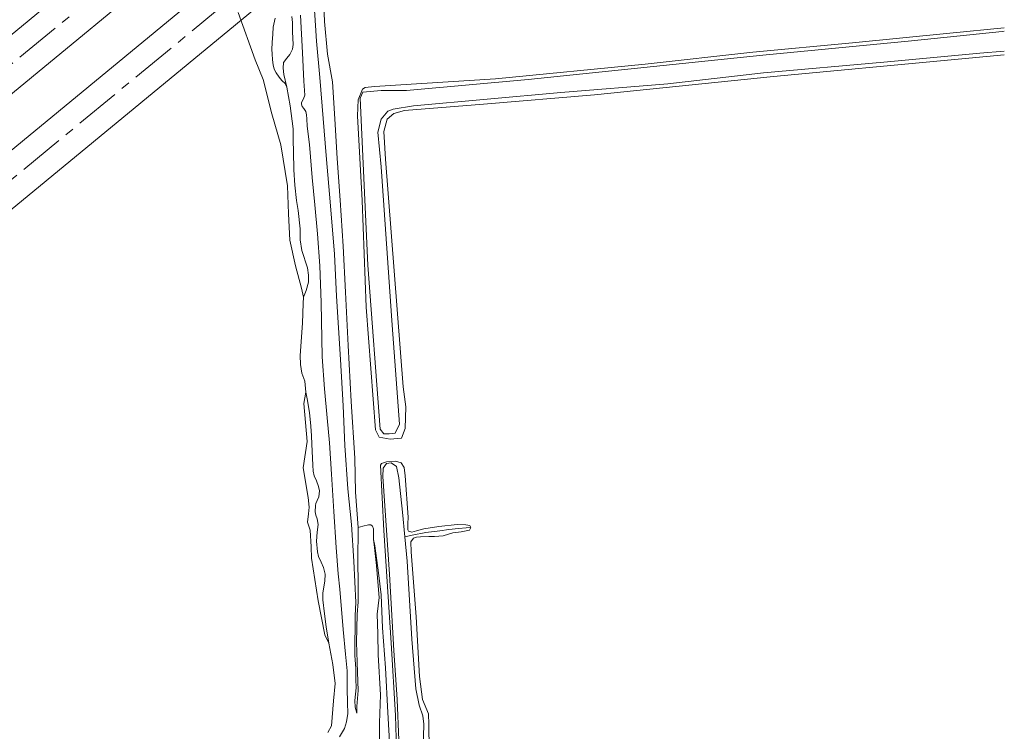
# Model space of a CAD drawing. Header units: metres. Extents: x 103671 to 105190, y 427150 to 429171.
# Tile 314 of 320: x 104928 to 105144, y 428050 to 428207. Entities that reach past the tile are written whole.
import ezdxf

# ---------------------------------------------------------------- set-up
doc = ezdxf.new("R2010")
doc.units = ezdxf.units.M
doc.linetypes.add('AM-AS-SO', pattern=[16, 10, -2, 2, -2])
for name, color, linetype, lineweight in [('B-WE-AM-AS_SPOOR_TREIN-G', 253, 'AM-AS-SO', 18), ('B-WE-GR-GRAS-GV', 253, 'Continuous', 13), ('B-WE-GW-TALUD_KRUIN-G', 253, 'Continuous', 18), ('B-WE-KW-KUNSTWERK_TUNNEL-GV', 253, 'Continuous', 18), ('B-WE-OG-TERREIN_ONBEGROEID_ZAND-GV', 253, 'Continuous', 18), ('B-WE-OG-WATER-GV', 253, 'Continuous', 18), ('B-WE-OG-WATER_SLIK-GV', 253, 'Continuous', 18), ('B-WE-VH-HALFVERHARDING-GV', 253, 'Continuous', 18), ('B-WE-VH-OPENVERHARDING-GV', 253, 'Continuous', 18)]:
    doc.layers.add(name, color=color, linetype=linetype, lineweight=lineweight)

msp = doc.modelspace()

# ---------------------------------------------------------------- linework, layer by layer
at = {"layer": 'B-WE-AM-AS_SPOOR_TREIN-G', "flags": 128}
for points in [[(103696.327, 427283.456), (103709.313, 427290.401), (103746.448, 427311.474), (103755.563, 427316.772), (103776.772, 427329.695), (103814.413, 427352.796), (103843.513, 427371.823), (103899.402, 427408.976), (103942.726, 427438.459), (104004.208, 427480.883), (104081.76, 427535.371), (104109.175, 427554.949), (104155.672, 427588.399), (104203.199, 427623.004), (104251.78, 427658.799), (104287.781, 427685.624), (104335.474, 427721.504), (104395.514, 427767.417), (104433.325, 427796.679), (104482.244, 427834.97), (104511.725, 427858.282), (104540.037, 427880.827), (104578.412, 427911.652), (104602.932, 427931.576), (104658.061, 427976.677), (104770.321, 428069.176), (105144.15, 428377.204)], [(103696.327, 427259.828), (103702.663, 427263.148), (103741.143, 427284.521), (103776.983, 427305.68), (103812.508, 427327.878), (103846.846, 427350.17), (103884.763, 427375.547), (103921.285, 427400.237), (103995.822, 427451.384), (104091.601, 427518.484), (104175.564, 427578.582), (104266.326, 427645.226), (104387.142, 427736.31), (104482.041, 427809.901), (104517.236, 427837.614), (104550.548, 427864.127), (104594.934, 427899.917), (104636.059, 427933.263), (104659.647, 427952.595), (104803.738, 428071.316), (105144.15, 428351.809)]]:
    msp.add_lwpolyline(points, dxfattribs=at)
at = {"layer": 'B-WE-GR-GRAS-GV', "flags": 128}
for points in [[(104992.215, 428211.513), (104992.856, 428202.306), (104993.543, 428194.293), (104994.327, 428185.3), (104994.973, 428177.13), (104995.879, 428166.028), (104996.781, 428155.453), (104997.263, 428146.159), (104998.132, 428132.242), (104998.683, 428122.043), (104999.045, 428113.353), (104999.726, 428103.791), (105000.554, 428095.933), (105001.019, 428087.854), (105001.456, 428078.778), (105001.334, 428075.909), (105001.369, 428073.131), (105001.279, 428070.152), (105001.238, 428067.12), (105001.491, 428064.263), (105001.521, 428061.883), (105001.534, 428060.023), (105001.285, 428057.195), (105001.333, 428055.781), (105001.687, 428054.407), (105001.689, 428055.874), (105001.998, 428059.422), (105001.857, 428063.481), (105001.665, 428070.071), (105001.804, 428076.111), (105002.02, 428078.902), (105001.996, 428083.028), (105001.924, 428087.801), (105001.986, 428095.294), (105001.414, 428103.069), (105001.28, 428110.538), (105000.442, 428122.986), (104999.827, 428135.338), (104999.201, 428147.08), (104998.668, 428157.199), (104998.019, 428167.324), (104997.407, 428176.48), (104996.833, 428185.195), (104996.324, 428193.371), (104995.281, 428199.392), (104994.611, 428206.582), (104994.194, 428215.772)], [(105006.698, 428044.245), (105006.723, 428052.277), (105006.921, 428058.497), (105006.389, 428067.245), (105006.308, 428071.881), (105006.193, 428076.181), (105006.591, 428079.877), (105006.238, 428084.223), (105006.032, 428086.939), (105005.57, 428090.902), (105005.378, 428092.649), (105005.353, 428094.101), (105005.339, 428094.975), (105005.171, 428095.601), (105004.806, 428095.869), (105004.263, 428095.852), (105003.049, 428095.582), (105001.986, 428095.294), (105001.924, 428087.801), (105001.996, 428083.028), (105002.02, 428078.902), (105001.804, 428076.111), (105001.665, 428070.071), (105001.857, 428063.481), (105001.998, 428059.422), (105001.689, 428055.874), (105001.687, 428054.407), (105001.333, 428055.781), (105001.285, 428057.195), (105001.534, 428060.023), (105001.521, 428061.883), (105001.491, 428064.263), (105001.238, 428067.12), (105001.279, 428070.152), (105001.369, 428073.131), (105001.334, 428075.909), (105001.456, 428078.778), (105001.019, 428087.854), (105000.554, 428095.933), (104999.726, 428103.791), (104999.045, 428113.353), (104998.683, 428122.043), (104998.132, 428132.242), (104997.263, 428146.159), (104996.781, 428155.453), (104995.879, 428166.028), (104994.973, 428177.13), (104994.327, 428185.3), (104993.543, 428194.293), (104992.856, 428202.306), (104992.215, 428211.513)], [(104987.441, 428207.681), (104987.529, 428206.362), (104987.537, 428204.315), (104987.713, 428201.52), (104987.537, 428200.533), (104986.95, 428199.344), (104986.297, 428198.528), (104985.587, 428197.625), (104985.516, 428196.367), (104985.659, 428194.946), (104986.298, 428192.187), (104987.041, 428188.068), (104987.681, 428182.988), (104987.673, 428180.463), (104987.742, 428177.997), (104987.872, 428173.989), (104988.096, 428170.58), (104988.455, 428167.223), (104988.772, 428165.009), (104989.203, 428160.967), (104989.211, 428158.609), (104989.573, 428156.254), (104990.844, 428152.44), (104991.061, 428150.8), (104991.055, 428149.233), (104990.585, 428147.446), (104989.957, 428145.986), (104989.909, 428144.534), (104989.734, 428140.262), (104989.264, 428133.11), (104989.315, 428131.12), (104989.62, 428129.221), (104990.263, 428127.446), (104990.467, 428125.033), (104990.803, 428123.625), (104991.321, 428120.622), (104991.557, 428117.611), (104991.724, 428115.42), (104991.802, 428113.652), (104991.972, 428110.549), (104992.01, 428109.003), (104992.089, 428107.705), (104992.35, 428106.669), (104992.863, 428105.545), (104993.292, 428104.328), (104993.464, 428103.33), (104993.355, 428102.041), (104992.977, 428101.187), (104992.65, 428100.592), (104992.584, 428100.116), (104992.571, 428098.705), (104992.699, 428097.966), (104992.974, 428097.166), (104993.166, 428095.973), (104992.977, 428094.245), (104992.82, 428092.285), (104993.017, 428089.965), (104993.308, 428088.904), (104993.89, 428087.655), (104994.353, 428086.469), (104994.731, 428085.003), (104994.665, 428083.456), (104994.455, 428082.242), (104994.236, 428080.821), (104994.256, 428079.358), (104994.576, 428076.261), (104994.954, 428073.442), (104995.528, 428069.862), (104996.39, 428065.105), (104996.922, 428060.994), (104996.594, 428057.145), (104996.111, 428051.614), (104995.294, 428050.17)], [(104989.346, 428207.992), (104989.716, 428199.709), (104990.079, 428193.491), (104990.26, 428190.383), (104989.948, 428189.589), (104989.534, 428188.811), (104989.521, 428188.402), (104989.662, 428187.933), (104990.025, 428187.458), (104990.479, 428186.794), (104990.601, 428186.113), (104990.697, 428185.17), (104990.797, 428183.621), (104991.302, 428179.588), (104991.896, 428172.313), (104992.477, 428166.309), (104993.019, 428159.907), (104993.567, 428152.874), (104993.846, 428144.793), (104994.093, 428132.819), (104994.625, 428125.815), (104995.214, 428119.4), (104995.684, 428113.89), (104996.097, 428107.001), (104996.681, 428098.788), (104997.185, 428090.872), (104997.605, 428085.06), (104997.956, 428081.71), (104998.69, 428072.819), (104999.244, 428067.386), (104999.606, 428063.779), (104999.544, 428059.842), (104999.68, 428056.685), (104999.749, 428054.391), (104999.424, 428052.546), (104999.021, 428051.029), (104997.894, 428049.211)], [(104997.894, 428049.211), (104999.021, 428051.029), (104999.424, 428052.546), (104999.749, 428054.391), (104999.68, 428056.685), (104999.544, 428059.842), (104999.606, 428063.779), (104999.244, 428067.386), (104998.69, 428072.819), (104997.956, 428081.71), (104997.605, 428085.06), (104997.185, 428090.872), (104996.681, 428098.788), (104996.097, 428107.001), (104995.684, 428113.89), (104995.214, 428119.4), (104994.625, 428125.815), (104994.093, 428132.819), (104993.846, 428144.793), (104993.567, 428152.874), (104993.019, 428159.907), (104992.477, 428166.309), (104991.896, 428172.313), (104991.302, 428179.588), (104990.797, 428183.621), (104990.697, 428185.17), (104990.601, 428186.113), (104990.479, 428186.794), (104990.025, 428187.458), (104989.662, 428187.933), (104989.521, 428188.402), (104989.534, 428188.811), (104989.948, 428189.589), (104990.26, 428190.383), (104990.079, 428193.491), (104989.716, 428199.709), (104989.346, 428207.992)], [(105009.111, 428044.225), (105008.559, 428054.59), (105008.04, 428064.412), (105007.37, 428073.172), (105007.078, 428080.436), (105006.473, 428085.304), (105005.699, 428091.256), (105005.378, 428092.649), (105005.57, 428090.902), (105006.032, 428086.939), (105006.238, 428084.223), (105006.591, 428079.877), (105006.193, 428076.181), (105006.308, 428071.881), (105006.389, 428067.245), (105006.921, 428058.497), (105006.723, 428052.277), (105006.698, 428044.245)]]:
    msp.add_lwpolyline(points, dxfattribs=at)
at = {"layer": 'B-WE-GW-TALUD_KRUIN-G', "flags": 128}
for points in [[(104992.215, 428211.513), (104992.856, 428202.306), (104993.543, 428194.293), (104994.327, 428185.3), (104994.973, 428177.13), (104995.879, 428166.028), (104996.781, 428155.453), (104997.263, 428146.159), (104998.132, 428132.242), (104998.683, 428122.043), (104999.045, 428113.353), (104999.726, 428103.791), (105000.554, 428095.933), (105001.019, 428087.854), (105001.456, 428078.778), (105001.334, 428075.909), (105001.369, 428073.131), (105001.279, 428070.152), (105001.238, 428067.12), (105001.491, 428064.263), (105001.521, 428061.883), (105001.534, 428060.023), (105001.285, 428057.195), (105001.333, 428055.781), (105001.687, 428054.407)], [(104997.894, 428049.211), (104999.021, 428051.029), (104999.424, 428052.546), (104999.749, 428054.391), (104999.68, 428056.685), (104999.544, 428059.842), (104999.606, 428063.779), (104999.244, 428067.386), (104998.69, 428072.819), (104997.956, 428081.71), (104997.605, 428085.06), (104997.185, 428090.872), (104996.681, 428098.788), (104996.097, 428107.001), (104995.684, 428113.89), (104995.214, 428119.4), (104994.625, 428125.815), (104994.093, 428132.819), (104993.846, 428144.793), (104993.567, 428152.874), (104993.019, 428159.907), (104992.477, 428166.309), (104991.896, 428172.313), (104991.302, 428179.588), (104990.797, 428183.621), (104990.697, 428185.17), (104990.601, 428186.113), (104990.479, 428186.794), (104990.025, 428187.458), (104989.662, 428187.933), (104989.521, 428188.402), (104989.534, 428188.811), (104989.948, 428189.589), (104990.26, 428190.383), (104990.079, 428193.491), (104989.716, 428199.709), (104989.346, 428207.992)]]:
    msp.add_lwpolyline(points, dxfattribs=at)
at = {"layer": 'B-WE-KW-KUNSTWERK_TUNNEL-GV', "flags": 128}
for points in [[(105144.15, 428383.74), (104650.103, 427976.638)], [(105144.15, 428358.325), (104749.204, 428032.897), (104749.037, 428033.1), (104750.585, 428034.367), (104744.885, 428041.331), (104743.337, 428040.065), (104743.16, 428040.28), (105144.15, 428370.688)], [(104669.213, 427953.951), (105144.15, 428345.29)]]:
    msp.add_lwpolyline(points, dxfattribs=at)
at = {"layer": 'B-WE-OG-TERREIN_ONBEGROEID_ZAND-GV', "flags": 128}
msp.add_lwpolyline([(104975.602, 428208.599), (104979.369, 428198.199), (104981.13, 428193.863), (104983.003, 428186.316), (104984.999, 428179.483), (104986.455, 428170.445), (104986.67, 428164.307), (104986.962, 428158.482), (104988.245, 428152.826), (104989.537, 428147.938), (104989.957, 428145.986), (104990.585, 428147.446), (104991.055, 428149.233), (104991.061, 428150.8), (104990.844, 428152.44), (104989.573, 428156.254), (104989.211, 428158.609), (104989.203, 428160.967), (104988.772, 428165.009), (104988.455, 428167.223), (104988.096, 428170.58), (104987.872, 428173.989), (104987.742, 428177.997), (104987.673, 428180.463), (104987.681, 428182.988), (104987.041, 428188.068), (104986.298, 428192.187), (104985.904, 428192.979), (104985.207, 428193.622), (104984.616, 428194.35), (104983.967, 428195.289), (104983.545, 428196.11), (104983.302, 428197.044), (104983.183, 428198.193), (104983.103, 428199.479), (104983.018, 428200.479), (104983.06, 428202.005), (104983.258, 428203.812), (104983.279, 428205.355), (104983.717, 428207.37)], dxfattribs=at)
msp.add_lwpolyline([(104995.528, 428069.862), (104994.954, 428073.442), (104994.576, 428076.261), (104994.256, 428079.358), (104994.236, 428080.821), (104994.455, 428082.242), (104994.665, 428083.456), (104994.731, 428085.003), (104994.353, 428086.469), (104993.89, 428087.655), (104993.308, 428088.904), (104993.017, 428089.965), (104992.82, 428092.285), (104992.977, 428094.245), (104993.166, 428095.973), (104992.974, 428097.166), (104992.699, 428097.966), (104992.571, 428098.705), (104992.584, 428100.116), (104992.65, 428100.592), (104992.977, 428101.187), (104993.355, 428102.041), (104993.464, 428103.33), (104993.292, 428104.328), (104992.863, 428105.545), (104992.35, 428106.669), (104992.089, 428107.705), (104992.01, 428109.003), (104991.972, 428110.549), (104991.802, 428113.652), (104991.724, 428115.42), (104991.557, 428117.611), (104991.321, 428120.622), (104990.803, 428123.625), (104990.467, 428125.033), (104990.019, 428122.575), (104990.745, 428114.23), (104989.9, 428108.377), (104991.006, 428101.891), (104991.203, 428099.762), (104991.07, 428098.28), (104990.86, 428096.482), (104991.419, 428094.676), (104991.683, 428091.041), (104991.718, 428088.567), (104993.212, 428079.161), (104994.685, 428071.661)], close=True, dxfattribs=at)
at = {"layer": 'B-WE-OG-WATER-GV', "flags": 128}
for points in [[(104995.294, 428050.17), (104996.111, 428051.614), (104996.594, 428057.145), (104996.922, 428060.994), (104996.39, 428065.105), (104995.528, 428069.862), (104994.685, 428071.661), (104993.212, 428079.161), (104991.718, 428088.567), (104991.683, 428091.041), (104991.419, 428094.676), (104990.86, 428096.482), (104991.07, 428098.28), (104991.203, 428099.762), (104991.006, 428101.891), (104989.9, 428108.377), (104990.745, 428114.23), (104990.019, 428122.575), (104990.467, 428125.033), (104990.263, 428127.446), (104989.62, 428129.221), (104989.315, 428131.12), (104989.264, 428133.11), (104989.734, 428140.262), (104989.909, 428144.534), (104989.957, 428145.986), (104989.537, 428147.938), (104988.245, 428152.826), (104986.962, 428158.482), (104986.67, 428164.307), (104986.455, 428170.445), (104984.999, 428179.483), (104983.003, 428186.316), (104981.13, 428193.863), (104979.369, 428198.199), (104975.602, 428208.599)], [(105144.15, 428204.459), (105143.689, 428204.405), (105123.705, 428202.34), (105091.061, 428199.198), (105039.382, 428193.835), (105012.661, 428191.427), (105007.078, 428191.46), (105003.024, 428191.101), (105002.442, 428189.732), (105004.156, 428152.976), (105006.863, 428116.923), (105007.657, 428115.895), (105008.846, 428115.868), (105010.106, 428116.024), (105011.07, 428118.043), (105009.447, 428139.769), (105007.091, 428174.635), (105006.312, 428182.299), (105007.091, 428185.13), (105008.544, 428186.865), (105009.682, 428187.343), (105014.188, 428188.067), (105046.566, 428191.008), (105070.103, 428192.864), (105091.151, 428195.329), (105117.682, 428197.676), (105138.771, 428199.668), (105144.15, 428200.119)], [(105016.309, 428046.523), (105016.467, 428051.988), (105016.247, 428053.826), (105015.419, 428056.205), (105014.688, 428059.81), (105013.779, 428070.734), (105012.765, 428087.884), (105012.272, 428093.21), (105011.77, 428098.635), (105010.917, 428106.21), (105010.429, 428108.715), (105009.241, 428109.506), (105008.266, 428109.371), (105007.498, 428108.371), (105007.39, 428106.508), (105008.861, 428085.038), (105009.84, 428068.255), (105010.56, 428057.446), (105010.909, 428048.502)]]:
    msp.add_lwpolyline(points, dxfattribs=at)
at = {"layer": 'B-WE-OG-WATER_SLIK-GV', "flags": 128}
for points in [[(104994.194, 428215.772), (104994.611, 428206.582), (104995.281, 428199.392), (104996.324, 428193.371), (104996.833, 428185.195), (104997.407, 428176.48), (104998.019, 428167.324), (104998.668, 428157.199), (104999.201, 428147.08), (104999.827, 428135.338), (105000.442, 428122.986), (105001.28, 428110.538), (105001.414, 428103.069), (105001.986, 428095.294), (105003.049, 428095.582), (105004.263, 428095.852), (105004.806, 428095.869), (105005.171, 428095.601), (105005.339, 428094.975), (105005.353, 428094.101), (105005.378, 428092.649), (105005.699, 428091.256), (105006.473, 428085.304), (105007.078, 428080.436), (105007.37, 428073.172), (105008.04, 428064.412), (105008.559, 428054.59), (105009.111, 428044.225)], [(105144.15, 428199.25), (105132.427, 428198.197), (105093.353, 428194.493), (105053.988, 428190.48), (105029.558, 428188.46), (105012.204, 428187.066), (105009.865, 428186.365), (105008.385, 428185.139), (105007.675, 428182.393), (105007.998, 428176.349), (105011.866, 428126.238), (105012.505, 428121.81), (105012.36, 428117.066), (105011.524, 428114.944), (105009.004, 428114.686), (105006.633, 428115.147), (105005.819, 428116.77), (105003.751, 428143.738), (105002.91, 428167.213), (105001.824, 428185.865), (105002.005, 428189.411), (105002.93, 428191.718), (105003.565, 428192.127), (105005.594, 428192.342), (105032.242, 428194.029), (105065.145, 428197.258), (105088.854, 428199.85), (105110.74, 428201.892), (105132.158, 428204.034), (105144.15, 428205.221)], [(105144.15, 428205.221), (105132.158, 428204.034), (105110.74, 428201.892), (105088.854, 428199.85), (105065.145, 428197.258), (105032.242, 428194.029), (105005.594, 428192.342), (105003.565, 428192.127), (105002.93, 428191.718), (105002.005, 428189.411), (105001.824, 428185.865), (105002.91, 428167.213), (105003.751, 428143.738), (105005.819, 428116.77), (105006.633, 428115.147), (105009.004, 428114.686), (105011.524, 428114.944), (105012.36, 428117.066), (105012.505, 428121.81), (105011.866, 428126.238), (105007.998, 428176.349), (105007.675, 428182.393), (105008.385, 428185.139), (105009.865, 428186.365), (105012.204, 428187.066), (105029.558, 428188.46), (105053.988, 428190.48), (105093.353, 428194.493), (105132.427, 428198.197), (105144.15, 428199.25)], [(105144.15, 428200.119), (105138.771, 428199.668), (105117.682, 428197.676), (105091.151, 428195.329), (105070.103, 428192.864), (105046.566, 428191.008), (105014.188, 428188.067), (105009.682, 428187.343), (105008.544, 428186.865), (105007.091, 428185.13), (105006.312, 428182.299), (105007.091, 428174.635), (105009.447, 428139.769), (105011.07, 428118.043), (105010.106, 428116.024), (105008.846, 428115.868), (105007.657, 428115.895), (105006.863, 428116.923), (105004.156, 428152.976), (105002.442, 428189.732), (105003.024, 428191.101), (105007.078, 428191.46), (105012.661, 428191.427), (105039.382, 428193.835), (105091.061, 428199.198), (105123.705, 428202.34), (105143.689, 428204.405), (105144.15, 428204.459)], [(105010.909, 428048.502), (105010.56, 428057.446), (105009.84, 428068.255), (105008.861, 428085.038), (105007.39, 428106.508), (105007.498, 428108.371), (105008.266, 428109.371), (105009.241, 428109.506), (105010.429, 428108.715), (105010.917, 428106.21), (105011.77, 428098.635), (105012.272, 428093.21), (105013.849, 428093.59), (105016.879, 428094.152), (105019.998, 428094.585), (105021.977, 428094.839), (105024.073, 428095.083), (105025.786, 428095.235), (105026.772, 428095.315), (105026.563, 428095.701), (105025.692, 428095.873), (105023.742, 428095.921), (105019.767, 428095.474), (105016.48, 428094.986), (105014.854, 428094.552), (105013.795, 428094.236), (105013.084, 428094.509), (105012.91, 428094.77), (105012.889, 428096.093), (105013.023, 428097.545), (105012.315, 428106.667), (105012.098, 428108.484), (105011.483, 428109.537), (105010.208, 428109.905), (105008.236, 428109.737), (105007.115, 428109.394), (105006.898, 428108.988), (105007.64, 428094.632), (105009.275, 428069.889), (105010.193, 428053.926), (105010.538, 428043.914)], [(105010.538, 428043.914), (105010.193, 428053.926), (105009.275, 428069.889), (105007.64, 428094.632), (105006.898, 428108.988), (105007.115, 428109.394), (105008.236, 428109.737), (105010.208, 428109.905), (105011.483, 428109.537), (105012.098, 428108.484), (105012.315, 428106.667), (105013.023, 428097.545), (105012.889, 428096.093), (105012.91, 428094.77), (105013.084, 428094.509), (105013.795, 428094.236), (105014.854, 428094.552), (105016.48, 428094.986), (105019.767, 428095.474), (105023.742, 428095.921), (105025.692, 428095.873), (105026.563, 428095.701), (105026.772, 428095.315), (105026.492, 428094.668), (105024.622, 428094.338), (105022.802, 428094.141), (105020.689, 428093.446), (105018.756, 428093.324), (105017.56, 428093.316), (105015.684, 428093.264), (105014.818, 428093.159), (105014.137, 428092.901), (105013.614, 428092.124), (105013.673, 428089.949), (105014.752, 428075.647), (105015.46, 428062.528), (105016.185, 428057.446), (105017.492, 428054.302), (105017.53, 428051.912), (105017.61, 428046.427)], [(105017.61, 428046.427), (105017.53, 428051.912), (105017.492, 428054.302), (105016.185, 428057.446), (105015.46, 428062.528), (105014.752, 428075.647), (105013.673, 428089.949), (105013.614, 428092.124), (105014.137, 428092.901), (105014.818, 428093.159), (105015.684, 428093.264), (105017.56, 428093.316), (105018.756, 428093.324), (105020.689, 428093.446), (105022.802, 428094.141), (105024.622, 428094.338), (105026.492, 428094.668), (105026.772, 428095.315), (105025.786, 428095.235), (105024.073, 428095.083), (105021.977, 428094.839), (105019.998, 428094.585), (105016.879, 428094.152), (105013.849, 428093.59), (105012.272, 428093.21), (105012.765, 428087.884), (105013.779, 428070.734), (105014.688, 428059.81), (105015.419, 428056.205), (105016.247, 428053.826), (105016.467, 428051.988), (105016.309, 428046.523)]]:
    msp.add_lwpolyline(points, dxfattribs=at)
at = {"layer": 'B-WE-VH-HALFVERHARDING-GV', "flags": 128}
for points in [[(105144.15, 428383.74), (104650.103, 427976.638)], [(103696.327, 427277.655), (103703.812, 427281.692), (103721.215, 427291.301), (103730.614, 427296.584), (103747.867, 427306.458), (103764.474, 427316.178), (103781.363, 427326.284), (103790.95, 427332.122), (103807.478, 427342.361), (103824.67, 427353.248), (103834.83, 427359.798), (103839.021, 427362.525), (103853.188, 427371.851), (103870.45, 427383.389), (104010.921, 427479.428), (104149.738, 427577.841), (104286.862, 427678.601), (104290.865, 427681.597), (104414.222, 427775.464), (104536.111, 427871.231), (104656.501, 427968.874), (104739.302, 428037.101), (104743.16, 428040.28), (105144.15, 428370.688)], [(105144.15, 428358.325), (104749.204, 428032.897), (104745.345, 428029.718), (104662.816, 427961.715), (104542.224, 427863.909), (104420.131, 427767.985), (104296.565, 427673.965), (104292.562, 427670.969), (104146.856, 427564.027), (103999.245, 427459.732), (103849.776, 427358.118), (103844.356, 427354.508), (103840.191, 427351.741), (103820.626, 427338.88), (103811.093, 427332.736), (103800.6, 427326.076), (103780.559, 427313.649), (103760.457, 427301.563), (103749.891, 427295.359), (103730.202, 427284.067), (103719.409, 427278.023), (103700.008, 427267.414), (103696.327, 427265.448)], [(104669.213, 427953.951), (105144.15, 428345.29)]]:
    msp.add_lwpolyline(points, dxfattribs=at)
at = {"layer": 'B-WE-VH-OPENVERHARDING-GV', "flags": 128}
msp.add_lwpolyline([(104983.717, 428207.37), (104983.279, 428205.355), (104983.258, 428203.812), (104983.06, 428202.005), (104983.018, 428200.479), (104983.103, 428199.479), (104983.183, 428198.193), (104983.302, 428197.044), (104983.545, 428196.11), (104983.967, 428195.289), (104984.616, 428194.35), (104985.207, 428193.622), (104985.904, 428192.979), (104986.298, 428192.187), (104985.659, 428194.946), (104985.516, 428196.367), (104985.587, 428197.625), (104986.297, 428198.528), (104986.95, 428199.344), (104987.537, 428200.533), (104987.713, 428201.52), (104987.537, 428204.315), (104987.529, 428206.362), (104987.441, 428207.681)], dxfattribs=at)

doc.saveas('drawing.dxf')
